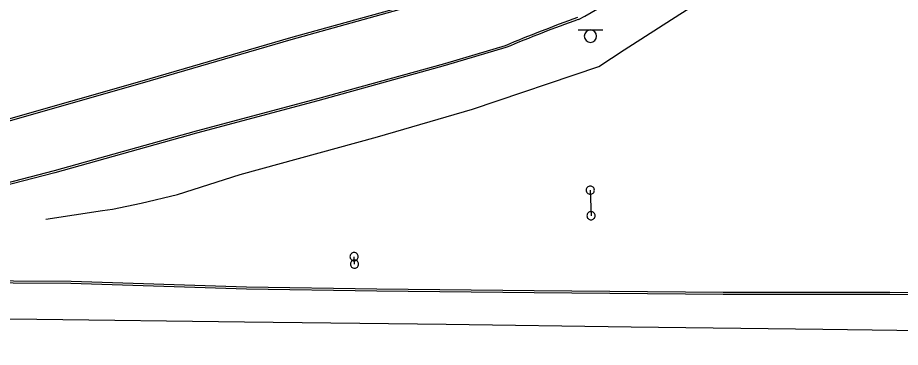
# Model space of a CAD drawing. Extents: x 2145380 to 2156929, y 139568 to 149130.
# Drawn here: x 2155736.1 to 2156003, y 142952.2 to 143051.9 of the extents above; entities that cross this region are included whole.
import ezdxf

# ---------------------------------------------------------------- set-up
doc = ezdxf.new("R2010")
doc.units = 0
for name, color, linetype in [('TOPO_Asphalt', 7, 'Continuous'), ('TOPO_Curb Back', 7, 'Continuous'), ('TOPO_Flowline', 7, 'Continuous'), ('TOPO_Misc', 7, 'Continuous'), ('TOPO_Sign', 7, 'Continuous')]:
    doc.layers.add(name, color=color, linetype=linetype)

# ---------------------------------------------------------------- blocks, each defined once
blk = doc.blocks.new('POST')
at = {"layer": 'TOPO_Misc'}
for start, end in [(89.99996, 180.00004), (179.99996, 270.00004), (359.99996, 90.00004), (269.99996, 0.00004)]:
    blk.add_arc((-0.01, 0.03), 3.16, start, end, dxfattribs=at)

msp = doc.modelspace()

# ---------------------------------------------------------------- linework, layer by layer
at = {"layer": 'TOPO_Asphalt'}
msp.add_lwpolyline([(2156418.25, 142952.21), (2156379.03, 142952.93), (2156328.89, 142953.42), (2156298.84, 142953.42), (2156241.28, 142954.06), (2156179.58, 142954.94), (2156147.6, 142955.48), (2156090.17, 142956.29), (2156031.76, 142956.92), (2155979.63, 142957.56), (2155921.61, 142958.27), (2155865.62, 142959.12), (2155804.66, 142959.83), (2155741.86, 142960.6), (2155679.99, 142961.33), (2155623.65, 142962.18), (2155555.62, 142963.42), (2155500.28, 142964.21)], dxfattribs=at)
at = {"layer": 'TOPO_Curb Back'}
for points in [[(2155883.57, 143064.86), (2155860.22, 143057.39), (2155818.54, 143045.84), (2155773.59, 143032.68), (2155708.82, 143014.25), (2155672.29, 143005.45)], [(2155883.79, 143064.3), (2155860.39, 143056.81), (2155818.7, 143045.26), (2155773.76, 143032.1), (2155708.97, 143013.67), (2155672.42, 143004.86)], [(2155883.53, 143043.45), (2155865.2, 143038), (2155826.7, 143027.36), (2155790.01, 143017.62), (2155747.13, 143005.56), (2155705.19, 142994.74), (2155678.09, 142988.94), (2155654.8, 142984.64)], [(2155883.73, 143042.88), (2155865.37, 143037.42), (2155826.85, 143026.78), (2155790.17, 143017.04), (2155747.29, 143004.98), (2155705.33, 142994.16), (2155678.21, 142988.35), (2155654.86, 142984.04)], [(2155569.36, 142974.1), (2155592.4, 142974.18), (2155634.35, 142973.67), (2155658.2, 142973.35), (2155699.83, 142972.56), (2155752.19, 142972.2), (2155805.25, 142970.51), (2155844.68, 142969.87), (2155892.3, 142969.39), (2155949.47, 142968.9), (2155999.87, 142968.92), (2156051.98, 142967.99), (2156102.07, 142966.99), (2156127.26, 142966.85)], [(2155569.32, 142973.5), (2155592.4, 142973.58), (2155634.34, 142973.07), (2155658.19, 142972.75), (2155699.83, 142971.96), (2155752.18, 142971.6), (2155805.24, 142969.91), (2155844.67, 142969.27), (2155892.29, 142968.79), (2155949.47, 142968.3), (2155999.87, 142968.32), (2156051.97, 142967.39), (2156102.07, 142966.39), (2156127.43, 142966.25)]]:
    msp.add_lwpolyline(points, dxfattribs=at)
for centre, radius, start, end in [((2155838.53, 143179.94), 145.02, 297.566, 311.4056), ((2156053.22, 142638.34), 439.22, 109.6673, 112.7276), ((2156053.22, 142638.34), 438.62, 109.6619, 112.7318)]:
    msp.add_arc(centre, radius, start, end, dxfattribs=at)
at = {"layer": 'TOPO_Flowline'}
msp.add_lwpolyline([(2155744.59, 142991.03), (2155761.74, 142993.57), (2155764.71, 142994.05), (2155773.37, 142995.77), (2155784.45, 142998.47), (2155803.36, 143004.51), (2155844.9, 143015.88), (2155873.59, 143024.25), (2155911.86, 143037.14), (2155919.53, 143042.17), (2155936.31, 143053), (2155951.9, 143062.87), (2155969.96, 143078.72), (2155988.14, 143101.99), (2156000.29, 143120.99), (2156007.13, 143138.23), (2156013.83, 143149.98), (2156018.8, 143158.4), (2156023.74, 143162.86)], dxfattribs=at)
at = {"layer": 'TOPO_Sign'}
for points in [[(2155905.56, 143048.2), (2155913.06, 143048.2)], [(2155907.45, 143046.33), (2155907.45, 143046.33)], [(2155909.31, 143048.19), (2155909.31, 143048.19)], [(2155911.18, 143046.33), (2155911.18, 143046.33)], [(2155909.31, 143044.46), (2155909.31, 143044.46)], [(2155909.25, 142999.75), (2155909.49, 142992.01)], [(2155837.95, 142977.37), (2155837.82, 142979.62)]]:
    msp.add_lwpolyline(points, dxfattribs=at)
for start, end in [(90, 180), (180, 270), (360, 90), (270, 0)]:
    msp.add_arc((2155909.31, 143046.33), 1.87, start, end, dxfattribs=at)

# ---------------------------------------------------------------- block references
at = {"layer": 'TOPO_Misc', "xscale": 0.39370000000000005, "yscale": 0.3937000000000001}
for p in [(2155909.25, 142999.75), (2155909.49, 142992.01), (2155837.82, 142979.62), (2155837.95, 142977.37)]:
    msp.add_blockref('POST', p, dxfattribs=at)

doc.saveas('drawing.dxf')
